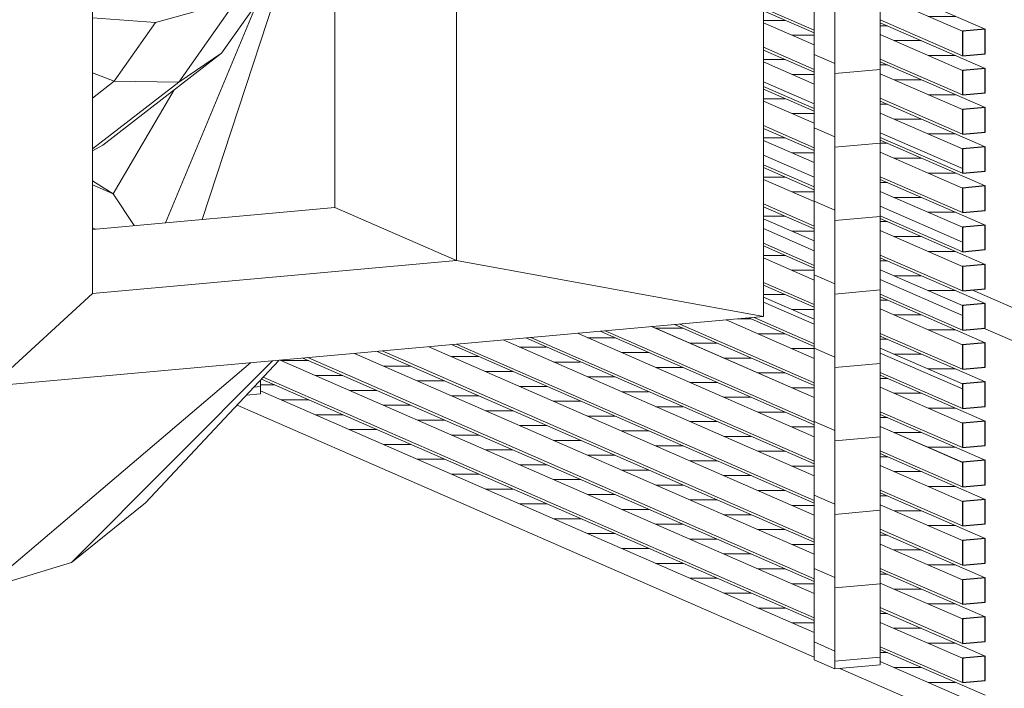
# Model space of a CAD drawing. Header units: millimetres. Extents: x -2180 to 91692, y -6418 to 21859.
# Tile 479 of 482: x 78170 to 80141, y 8389 to 9728. Entities that reach past the tile are written whole.
import ezdxf

# ---------------------------------------------------------------- set-up
doc = ezdxf.new("R2010")
doc.units = ezdxf.units.MM
for name, color, linetype, lineweight in [('Duct Fittings-1', 7, 'Continuous', 9), ('Ducts-1', 7, 'Continuous', 9), ('Generic Models', 7, 'Continuous', 9), ('Generic Models-2', 7, 'Continuous', 25), ('IfcCovering_INSULATION-1', 7, 'Continuous', 9), ('Roofs-2', 7, 'Continuous', 9), ('Walls', 7, 'Continuous', 9)]:
    doc.layers.add(name, color=color, linetype=linetype, lineweight=lineweight)
doc.layers.add('Generic Models-10', color=7, linetype='Continuous', lineweight=9, true_color=0x404040)

# ---------------------------------------------------------------- blocks, each defined once
blk = doc.blocks.new('Family - 3969-2248130-3D-kunsti lähteülesanne')
at = {"layer": 'IfcCovering_INSULATION-1'}
for p, q in [((19705, 10160), (19775.5, 10166.3)), ((19948.4, 10053.7), (19705, 10160)), ((19705, 9179.9), (19705, 10160)), ((19996.7, 10058), (19948.4, 10053.7)), ((19948.4, 10053.7), (19948.4, 9933.2)), ((20858.8, 10030.3), (20858.8, 10052.6)), ((19705, 9179.9), (19837.1, 9122.2))]:
    blk.add_line(p, q, dxfattribs=at)
blk = doc.blocks.new('BAKK-1-080-0801 - 3989-2248132-3D-kunsti lähteülesanne')
at = {"layer": 'Ducts-1'}
for p, q in [((20739.6, 10041.8), (20767.8, 10029.5)), ((20767.8, 10029.5), (20039.4, 9963.9)), ((20039.4, 9963.9), (19948.4, 10003.6)), ((20767.8, 9245.4), (20767.8, 9979.5)), ((20524.4, 9957.6), (20524.4, 9351.7)), ((20039.4, 9913.9), (20039.4, 9179.8)), ((20524.4, 9351.7), (20039.4, 9308)), ((20524.4, 9351.7), (20767.8, 9245.4)), ((20039.4, 9179.8), (20767.8, 9245.4))]:
    blk.add_line(p, q, dxfattribs=at)
blk = doc.blocks.new('DirectShapeType 3998 - 4023-2248134-3D-kunsti lähteülesanne')
at = {"layer": 'Duct Fittings-1'}
for p, q in [((19837.1, 9895.6), (21382.5, 10034.9)), ((20767.8, 10029.5), (21382.5, 10034.9)), ((21382.5, 10034.9), (21382.5, 9133.5)), ((20039.4, 9963.9), (20767.8, 10029.5)), ((20767.8, 9979.5), (20767.8, 9245.4)), ((19837.1, 9895.6), (20039.4, 9963.9)), ((19837.1, 8994.3), (19837.1, 9895.6)), ((20039.4, 9179.8), (20039.4, 9913.9)), ((20767.8, 9245.4), (20039.4, 9179.8)), ((21382.5, 9133.5), (20767.8, 9245.4)), ((20039.4, 9179.8), (19837.1, 8994.3)), ((21382.5, 9133.5), (19837.1, 8994.3))]:
    blk.add_line(p, q, dxfattribs=at)
blk = doc.blocks.new('Family - 19141-2248218-3D-kunsti lähteülesanne')
at = {"layer": 'IfcCovering_INSULATION-1'}
for p, q in [((19705, 10160), (19616, 9863.4)), ((19705, 10160), (19619.5, 9896.3)), ((19705, 10160), (19775.5, 10166.3)), ((19705, 9179.9), (19705, 10160)), ((19439.9, 9276.5), (19368.1, 9037.4)), ((19417.8, 9274.5), (19402.7, 9228)), ((19402.7, 9228), (19368.1, 9037.4)), ((19705, 9179.9), (19368.1, 9037.4)), ((19705, 9179.9), (19455.6, 8910.1)), ((19705, 9179.9), (19533.9, 8778.9)), ((19705, 9179.9), (19649.1, 8609.9)), ((19705, 9179.9), (19823.3, 8588.3)), ((19368.1, 9037.4), (19382.2, 8962.4)), ((20355.7, 9041), (19823.3, 8588.3)), ((20399.4, 9045), (19997.5, 8641.3)), ((20412.1, 9045.3), (20145.2, 8760.9)), ((19997.5, 8641.3), (20145.2, 8760.9)), ((19554.4, 8669.5), (19649.1, 8609.9)), ((19823.3, 8588.3), (19997.5, 8641.3)), ((19649.1, 8609.9), (19823.3, 8588.3))]:
    blk.add_line(p, q, dxfattribs=at)
blk = doc.blocks.new('DirectShapeType 19034 - 19209-2248220-3D-kunsti lähteülesanne')
at = {"layer": 'Duct Fittings-1'}
for p, q in [((20524.4, 9957.6), (20524.4, 9351.7)), ((20414.2, 9947.6), (20304.8, 9761)), ((20447.4, 9950.6), (20408.7, 9857.4)), ((20464, 9952.1), (20450, 9909.6)), ((20429.8, 9848.2), (20258.7, 9327.8)), ((20368.7, 9761.4), (20185.8, 9321.2)), ((20202.8, 9587), (20080.9, 9378.8)), ((20080.9, 9378.8), (20039.4, 9404.9)), ((20122.5, 9315.5), (20080.9, 9378.8)), ((20524.4, 9351.7), (20039.4, 9308))]:
    blk.add_line(p, q, dxfattribs=at)
blk = doc.blocks.new('Family - 25665-2248259-3D-kunsti lähteülesanne')
at = {"layer": 'Generic Models'}
for p, q in [((19636.9, 10408), (19576.2, 10356)), ((19528.4, 10221.1), (19576.2, 10356)), ((19554.4, 10324.9), (19576.2, 10356)), ((19518.4, 10297.1), (19554.4, 10324.9)), ((19457.9, 10273.2), (19530.5, 10306.5)), ((19531.6, 10304.4), (19518.4, 10297.1)), ((19427, 10266.6), (19473.6, 10276.6)), ((19466.8, 10274.9), (19473.6, 10276.6)), ((19395.4, 10259.6), (19427, 10266.6)), ((19435.2, 10260.6), (19427, 10266.6)), ((19507, 10208.3), (19474.5, 10232)), ((19507, 10208.3), (19513.7, 10209.8)), ((19513.7, 10209.8), (19520.1, 10212.7)), ((19520.1, 10212.7), (19525.2, 10216.7)), ((19528.4, 10221.1), (19525.2, 10216.7)), ((20441.6, 9864.9), (20462.1, 9922.7)), ((20297.7, 9660.4), (20441.6, 9864.9)), ((20327.9, 9767.4), (20441.6, 9864.9)), ((20327.9, 9767.4), (20165.6, 9722.1)), ((20039.4, 9731.5), (20165.6, 9722.1)), ((20297.7, 9660.4), (20060.2, 9476.7)), ((20039.4, 9465.1), (20060.2, 9476.7)), ((19457.7, 9275.8), (19468.2, 9278))]:
    blk.add_line(p, q, dxfattribs=at)
at = {"layer": 'IfcCovering_INSULATION-1'}
for p, q in [((19565.1, 10324.6), (19635.2, 10378.8)), ((19568.6, 10334.5), (19635.2, 10379.3)), ((19554.4, 10324.9), (19525.2, 10216.7)), ((19629.1, 10277.2), (19562.2, 10316.5)), ((19473.6, 10276.6), (19518.4, 10297.1)), ((19520.1, 10212.7), (19518.4, 10297.1)), ((19513.7, 10209.8), (19473.6, 10276.6)), ((19531, 10228.6), (19628.9, 10273.4)), ((19397.1, 10259.7), (19427.6, 10266.2)), ((19495.9, 10212.6), (19499.2, 10214.1)), ((20212, 9602.7), (20327.9, 9767.4)), ((20082.7, 9604.4), (20165.6, 9722.1)), ((20297.7, 9660.4), (20212, 9602.7)), ((20039.4, 9621.6), (20082.7, 9604.4)), ((20039.4, 9570.9), (20082.7, 9604.4)), ((20039.4, 9469.2), (20212, 9602.7)), ((20082.7, 9604.4), (20212, 9602.7))]:
    blk.add_line(p, q, dxfattribs=at)
blk = doc.blocks.new('katuse varjestus2 - katuse varjestus-2278579-3D-kunsti lähteülesanne')
at = {"layer": 'Generic Models-10'}
h = blk.add_hatch(dxfattribs=at)
h.set_pattern_fill('FP_118', color=256, style=0, pattern_type=2)
h.set_pattern_definition([(5.15, (-8468.72, 12021.01), (-0.0009, 147.0184), [])])
h.paths.add_polyline_path([(20347.2, 8976.1), (20375.7, 8978.6), (20375.7, 9006.5), (20354, 8983.4)], flags=0)
h.paths.add_polyline_path([(20284.7, 11218.8), (20375.7, 11227), (20375.7, 11337.3), (20284.7, 11329.1), (20284.7, 11223.5)], flags=0)
h = blk.add_hatch(dxfattribs=at)
h.set_pattern_fill('FP_98', color=256, style=0, pattern_type=2)
h.set_pattern_definition([(336.405, (53575.63, 119.49), (0.0007, 147.01774), [])])
h.paths.add_polyline_path([(21780.6, 8322.4), (21780.6, 8371.4), (21616.4, 8443.1), (21616.4, 8436.7), (21537.7, 8428.5), (21740.4, 8340)], flags=0)
h.paths.add_polyline_path([(21780.6, 8400.8), (21780.6, 8449.8), (21616.4, 8521.5), (21616.4, 8472.5), (21740.4, 8418.4)], flags=0)
h.paths.add_polyline_path([(21484, 8451.9), (21484, 8501), (20375.7, 8985), (20375.7, 8978.6), (20347.2, 8976.1), (20328.8, 8956.5), (21463.1, 8461.1)], flags=0)
h.paths.add_polyline_path([(21780.6, 8479.2), (21780.6, 8528.2), (21616.4, 8599.9), (21616.4, 8550.9), (21740.4, 8496.8)], flags=0)
h.paths.add_polyline_path([(21484, 8530.4), (21484, 8579.4), (20413, 9046.2), (20381, 9012.1), (21463.1, 8539.5)], flags=0)
h.paths.add_polyline_path([(21780.6, 8557.7), (21780.6, 8606.7), (21616.4, 8678.3), (21616.4, 8629.3), (21740.4, 8575.2)], flags=0)
h.paths.add_polyline_path([(21484, 8608.8), (21484, 8657.8), (20563.7, 9059.8), (20470.7, 9051.4), (21463.1, 8617.9)], flags=0)
h.paths.add_polyline_path([(21780.6, 8636.1), (21780.6, 8685.1), (21616.4, 8756.8), (21616.4, 8707.8), (21740.4, 8653.6)], flags=0)
h.paths.add_polyline_path([(21484, 8687.2), (21484, 8736.2), (20712.5, 9073.2), (20619.5, 9064.8), (21476.4, 8690.5)], flags=0)
h.paths.add_polyline_path([(21780.6, 8714.5), (21780.6, 8763.5), (21616.4, 8835.2), (21616.4, 8786.2), (21740.4, 8732)], flags=0)
h.paths.add_polyline_path([(21484, 8765.6), (21484, 8814.6), (20861.3, 9086.6), (20768.3, 9078.2), (21463.1, 8774.7)], flags=0)
h.paths.add_polyline_path([(21780.6, 8792.9), (21780.6, 8841.9), (21616.4, 8913.6), (21616.4, 8864.6), (21740.4, 8810.4)], flags=0)
h.paths.add_polyline_path([(21484, 8844), (21484, 8893), (21010.1, 9100), (20917.1, 9091.6), (21463.1, 8853.1)], flags=0)
h.paths.add_polyline_path([(21780.6, 8871.3), (21780.6, 8920.3), (21616.4, 8992), (21616.4, 8943), (21740.4, 8888.9)], flags=0)
h.paths.add_polyline_path([(21484, 8922.4), (21484, 8971.4), (21159, 9113.4), (21065.9, 9105), (21463.1, 8931.6)], flags=0)
h.paths.add_polyline_path([(21780.6, 8949.7), (21780.6, 8998.7), (21616.4, 9070.4), (21616.4, 9021.4), (21740.4, 8967.3)], flags=0)
h.paths.add_polyline_path([(21484, 9000.8), (21484, 9049.8), (21307.8, 9126.8), (21214.8, 9118.4), (21463.1, 9010)], flags=0)
h.paths.add_polyline_path([(21780.6, 9028.1), (21780.6, 9077.1), (21616.4, 9148.8), (21616.4, 9099.8), (21741.3, 9045.3)], flags=0)
h.paths.add_polyline_path([(21484, 9079.2), (21484, 9128.2), (21382.5, 9172.6), (21382.5, 9133.5), (21363.6, 9131.8), (21463.1, 9088.4)], flags=0)
h.paths.add_polyline_path([(21780.6, 9106.5), (21780.6, 9155.5), (21616.4, 9227.2), (21616.4, 9178.2), (21740.4, 9124.1)], flags=0)
h.paths.add_polyline_path([(21484, 9157.6), (21484, 9206.6), (21382.5, 9251), (21382.5, 9202), (21463.1, 9166.8)], flags=0)
h.paths.add_polyline_path([(21780.6, 9184.9), (21780.6, 9233.9), (21616.4, 9305.6), (21616.4, 9256.6), (21740.4, 9202.5)], flags=0)
h.paths.add_polyline_path([(21484, 9236), (21484, 9285), (21382.5, 9328.6), (21382.5, 9280.4), (21463.1, 9245.2)], flags=0)
h.paths.add_polyline_path([(21780.6, 9263.3), (21780.6, 9312.3), (21616.4, 9384), (21616.4, 9335), (21740.4, 9280.9)], flags=0)
h.paths.add_polyline_path([(21484, 9314.5), (21484, 9363.5), (21382.5, 9407.8), (21382.5, 9358.8), (21463.1, 9323.6)], flags=0)
h.paths.add_polyline_path([(21780.6, 9341.7), (21780.6, 9390.8), (21616.4, 9462.4), (21616.4, 9413.4), (21740.4, 9359.3)], flags=0)
h.paths.add_polyline_path([(21484, 9392.9), (21484, 9441.9), (21382.5, 9486.2), (21382.5, 9437.2), (21463.1, 9402)], flags=0)
h.paths.add_polyline_path([(21780.6, 9420.2), (21780.6, 9469.2), (21616.4, 9540.9), (21616.4, 9491.8), (21740.4, 9437.7)], flags=0)
h.paths.add_polyline_path([(21484, 9471.3), (21484, 9520.3), (21382.5, 9564.6), (21382.5, 9515.6), (21463.1, 9480.4)], flags=0)
h.paths.add_polyline_path([(21780.6, 9498.6), (21780.6, 9547.6), (21616.4, 9619.3), (21616.4, 9570.3), (21740.4, 9516.1)], flags=0)
h.paths.add_polyline_path([(21484, 9549.7), (21484, 9598.7), (21382.5, 9643), (21382.5, 9594), (21463.1, 9558.8)], flags=0)
h.paths.add_polyline_path([(21780.6, 9577), (21780.6, 9626), (21616.4, 9697.7), (21616.4, 9648.7), (21740.4, 9594.5)], flags=0)
h.paths.add_polyline_path([(21484, 9628.1), (21484, 9677.1), (21382.5, 9721.4), (21382.5, 9672.4), (21421.5, 9655.4)], flags=0)
h.paths.add_polyline_path([(21780.6, 9655.4), (21780.6, 9704.4), (21616.4, 9776.1), (21616.4, 9727.1), (21740.4, 9673)], flags=0)
h.paths.add_polyline_path([(21484, 9706.5), (21484, 9755.5), (21382.5, 9799.9), (21382.5, 9750.8), (21421.5, 9733.8)], flags=0)
h.paths.add_polyline_path([(21780.6, 9733.8), (21780.6, 9782.8), (21616.4, 9854.5), (21616.4, 9805.5), (21740.4, 9751.4)], flags=0)
h.paths.add_polyline_path([(21484, 9784.9), (21484, 9833.9), (21382.5, 9878.3), (21382.5, 9829.3), (21421.5, 9812.2)], flags=0)
h.paths.add_polyline_path([(21780.6, 9812.2), (21780.6, 9861.2), (21616.4, 9932.1), (21616.4, 9883.9), (21740.4, 9829.8)], flags=0)
h.paths.add_polyline_path([(21484, 9863.3), (21484, 9912.3), (21382.5, 9956.7), (21382.5, 9907.7), (21421.5, 9890.6)], flags=0)
h.paths.add_polyline_path([(21780.6, 9890.6), (21780.6, 9939.6), (21616.4, 10011.3), (21616.4, 9962.3), (21740.4, 9908.2)], flags=0)
h.paths.add_polyline_path([(21484, 9941.7), (21484, 9990.7), (21065, 10173.7), (21065, 10124.7), (21272.9, 10034), (21382.5, 10034.9), (21382.5, 9986.1), (21421.5, 9969)], flags=0)
h.paths.add_polyline_path([(21780.6, 9969), (21780.6, 10018), (21616.4, 10089.7), (21616.4, 10040.7), (21740.4, 9986.6)], flags=0)
h.paths.add_polyline_path([(21484, 10020.1), (21484, 10069.1), (21065, 10252.2), (21065, 10203.2), (21421.5, 10047.4)], flags=0)
h.paths.add_polyline_path([(20920.9, 10030.9), (21030.9, 10031.8), (20962.1, 10061.9), (20869.1, 10053.5), (20911.7, 10034.9)], flags=0)
h.paths.add_polyline_path([(21096.9, 10032.4), (21206.9, 10033.4), (21065, 10095.3), (21065, 10071.2), (21017.9, 10066.9), (21091.2, 10034.9)], flags=0)
h.paths.add_polyline_path([(21780.6, 10047.4), (21780.6, 10096.4), (21616.4, 10168.1), (21616.4, 10119.1), (21740.4, 10065)], flags=0)
h.paths.add_polyline_path([(21484, 10098.5), (21484, 10147.6), (21065, 10330.6), (21065, 10281.6), (21421.5, 10125.8)], flags=0)
h.paths.add_polyline_path([(21780.6, 10125.8), (21780.6, 10174.9), (21616.4, 10246.5), (21616.4, 10197.5), (21740.4, 10143.4)], flags=0)
h.paths.add_polyline_path([(21484, 10177), (21484, 10226), (21065, 10409), (21065, 10360), (21421.5, 10204.3)], flags=0)
h.paths.add_polyline_path([(21780.6, 10204.3), (21780.6, 10253.3), (21616.4, 10325), (21616.4, 10275.9), (21740.4, 10221.8)], flags=0)
h.paths.add_polyline_path([(21484, 10255.4), (21484, 10304.4), (21065, 10487.4), (21065, 10438.4), (21421.5, 10282.7)], flags=0)
h.paths.add_polyline_path([(21780.6, 10282.7), (21780.6, 10331.7), (21616.4, 10403.4), (21616.4, 10354.4), (21740.4, 10300.2)], flags=0)
h.paths.add_polyline_path([(21484, 10333.8), (21484, 10382.8), (21065, 10565.8), (21065, 10516.8), (21421.5, 10361.1)], flags=0)
h.paths.add_polyline_path([(21780.6, 10361.1), (21780.6, 10410.1), (21616.4, 10481.8), (21616.4, 10432.8), (21740.4, 10378.6)], flags=0)
h.paths.add_polyline_path([(21484, 10412.2), (21484, 10461.2), (21065, 10644.2), (21065, 10595.2), (21421.5, 10439.5)], flags=0)
h.paths.add_polyline_path([(21780.6, 10439.5), (21780.6, 10488.5), (21616.4, 10560.2), (21616.4, 10511.2), (21740.4, 10457.1)], flags=0)
h.paths.add_polyline_path([(21484, 10490.6), (21484, 10539.6), (21065, 10722.6), (21065, 10673.6), (21421.5, 10517.9)], flags=0)
h.paths.add_polyline_path([(21780.6, 10517.9), (21780.6, 10566.9), (21616.4, 10638.6), (21616.4, 10589.6), (21740.4, 10535.5)], flags=0)
h.paths.add_polyline_path([(21484, 10569), (21484, 10618), (21065, 10801), (21065, 10752), (21421.5, 10596.3)], flags=0)
h.paths.add_polyline_path([(21780.6, 10596.3), (21780.6, 10645.3), (21616.4, 10717), (21616.4, 10668), (21740.4, 10613.9)], flags=0)
h.paths.add_polyline_path([(21484, 10647.4), (21484, 10696.4), (21065, 10879.4), (21065, 10830.4), (21421.5, 10674.7)], flags=0)
h.paths.add_polyline_path([(21780.6, 10674.7), (21780.6, 10723.7), (21616.4, 10795.4), (21616.4, 10746.4)], flags=0)
h.paths.add_polyline_path([(21484, 10725.8), (21484, 10774.8), (21065, 10957.8), (21065, 10908.8), (21343.5, 10787.2)], flags=0)
h.paths.add_polyline_path([(21484, 10804.2), (21484, 10805.3), (21575.1, 10813.5), (21065, 11036.3), (21065, 10987.2), (21482.1, 10805.1)], flags=0)
h.paths.add_polyline_path([(20375.7, 11227), (20436.4, 11232.4), (20375.7, 11258.9), (20375.7, 11248.4)], flags=0)
h.paths.add_polyline_path([(20492.2, 11237.5), (20585.2, 11245.8), (20375.7, 11337.3), (20375.7, 11288.3), (20486.9, 11239.8)], flags=0)
h = blk.add_hatch(dxfattribs=at)
h.set_pattern_fill('FP_116', color=256, style=0, pattern_type=2)
h.set_pattern_definition([(336.405, (53484.58, 111.28), (0.0007, 147.01774), [])])
h.paths.add_polyline_path([(21525.4, 8428.5), (21525.4, 10787.2), (21484, 10804.2), (21484, 8446.6)], flags=0)
h = blk.add_hatch(dxfattribs=at)
h.set_pattern_fill('FP_117', color=256, style=0, pattern_type=2)
h.set_pattern_definition([(5.15, (-7228.01, 11479.1), (-0.0009, 147.0184), [])])
h.paths.add_polyline_path([(21525.4, 8428.5), (21616.4, 8436.7), (21616.4, 10795.4), (21525.4, 10786.2), (21525.4, 8433.9)], flags=0)
h = blk.add_hatch(dxfattribs=at)
h.set_pattern_fill('FP_99', color=256, style=0, pattern_type=2)
h.set_pattern_definition([(0, (24731.177, -6860.857), (0, 29.76), [])])
h.paths.add_polyline_path([(21780.6, 9626), (21826.1, 9630.1), (21616.4, 9721.7), (21616.4, 9697.7), (21740.4, 9643.6)], flags=0)
h.paths.add_polyline_path([(21484, 9755.5), (21484, 9779.5), (21382.5, 9823.8), (21382.5, 9799.9), (21421.5, 9782.8)], flags=0)
h.paths.add_polyline_path([(20858.8, 10030.3), (20908.6, 10030.8), (20858.8, 10052.6), (20858.8, 10034.9)], flags=0)
h = blk.add_hatch(dxfattribs=at)
h.set_pattern_fill('FP_96', color=256, style=0, pattern_type=2)
h.set_pattern_definition([(0, (24731.177, -6782.448), (0, 29.76), [])])
h.paths.add_polyline_path([(21780.6, 9704.4), (21826.1, 9708.5), (21616.4, 9800.1), (21616.4, 9776.1), (21740.4, 9722)], flags=0)
h.paths.add_polyline_path([(21484, 9833.9), (21484, 9857.9), (21382.5, 9902.2), (21382.5, 9878.3), (21421.5, 9861.2)], flags=0)
h.paths.add_polyline_path([(21030.9, 10031.8), (21084.8, 10032.3), (21007.6, 10066), (20962.1, 10061.9), (21023.9, 10034.9)], flags=0)
h = blk.add_hatch(dxfattribs=at)
h.set_pattern_fill('FP_100', color=256, style=0, pattern_type=2)
h.set_pattern_definition([(0, (24731.177, -6939.267), (0, 29.76), [])])
h.paths.add_polyline_path([(21780.6, 9547.6), (21826.1, 9551.7), (21616.4, 9643.3), (21616.4, 9619.3), (21740.4, 9565.1)], flags=0)
h.paths.add_polyline_path([(21484, 9677.1), (21484, 9701.1), (21382.5, 9745.4), (21382.5, 9721.4), (21421.5, 9704.4)], flags=0)
h = blk.add_hatch(dxfattribs=at)
h.set_pattern_fill('FP_101', color=256, style=0, pattern_type=2)
h.set_pattern_definition([(0, (24731.177, -7017.677), (0, 29.76), [])])
h.paths.add_polyline_path([(21780.6, 9469.2), (21826.1, 9473.3), (21616.4, 9564.8), (21616.4, 9540.9), (21740.4, 9486.7)], flags=0)
h.paths.add_polyline_path([(21484, 9598.7), (21484, 9622.7), (21382.5, 9667), (21382.5, 9643), (21421.5, 9626)], flags=0)
h = blk.add_hatch(dxfattribs=at)
h.set_pattern_fill('FP_102', color=256, style=0, pattern_type=2)
h.set_pattern_definition([(0, (24731.177, -7096.086), (0, 29.76), [])])
h.paths.add_polyline_path([(21780.6, 9390.8), (21826.1, 9394.9), (21616.4, 9486.4), (21616.4, 9462.4), (21740.4, 9408.3)], flags=0)
h.paths.add_polyline_path([(21484, 9520.3), (21484, 9544.3), (21382.5, 9588.6), (21382.5, 9564.6), (21463.1, 9529.4)], flags=0)
h = blk.add_hatch(dxfattribs=at)
h.set_pattern_fill('FP_103', color=256, style=0, pattern_type=2)
h.set_pattern_definition([(0, (24731.177, -7174.496), (0, 29.76), [])])
h.paths.add_polyline_path([(21780.6, 9312.3), (21826.1, 9316.4), (21616.4, 9408), (21616.4, 9384), (21740.4, 9329.9)], flags=0)
h.paths.add_polyline_path([(21484, 9441.9), (21484, 9465.9), (21382.5, 9510.2), (21382.5, 9486.2), (21463.1, 9451)], flags=0)
h = blk.add_hatch(dxfattribs=at)
h.set_pattern_fill('FP_104', color=256, style=0, pattern_type=2)
h.set_pattern_definition([(0, (24731.177, -7252.906), (0, 29.76), [])])
h.paths.add_polyline_path([(21780.6, 9233.9), (21826.1, 9238), (21616.4, 9329.6), (21616.4, 9305.6), (21740.4, 9251.5)], flags=0)
h.paths.add_polyline_path([(21484, 9363.5), (21484, 9387.4), (21382.5, 9431.8), (21382.5, 9407.8), (21463.1, 9372.6)], flags=0)
h = blk.add_hatch(dxfattribs=at)
h.set_pattern_fill('FP_105', color=256, style=0, pattern_type=2)
h.set_pattern_definition([(0, (24731.177, -7331.316), (0, 29.76), [])])
h.paths.add_polyline_path([(21780.6, 9155.5), (21826.1, 9159.6), (21616.4, 9251.2), (21616.4, 9227.2), (21740.4, 9173.1)], flags=0)
h.paths.add_polyline_path([(21484, 9285), (21484, 9309), (21382.5, 9353.4), (21382.5, 9329.4), (21463.1, 9294.2)], flags=0)
h = blk.add_hatch(dxfattribs=at)
h.set_pattern_fill('FP_106', color=256, style=0, pattern_type=2)
h.set_pattern_definition([(0, (24731.177, -7409.725), (0, 29.76), [])])
h.paths.add_polyline_path([(21780.6, 9077.1), (21826.1, 9081.2), (21616.4, 9172.8), (21616.4, 9148.8), (21740.4, 9094.7)], flags=0)
h.paths.add_polyline_path([(21484, 9206.6), (21484, 9230.6), (21382.5, 9275), (21382.5, 9251), (21463.1, 9215.8)], flags=0)
h = blk.add_hatch(dxfattribs=at)
h.set_pattern_fill('FP_107', color=256, style=0, pattern_type=2)
h.set_pattern_definition([(0, (24731.177, -7488.135), (0, 29.76), [])])
h.paths.add_polyline_path([(21780.6, 8998.7), (21826.1, 9002.8), (21616.4, 9094.4), (21616.4, 9070.4), (21740.4, 9016.3)], flags=0)
h.paths.add_polyline_path([(21484, 9128.2), (21484, 9152.2), (21382.5, 9196.6), (21382.5, 9172.6), (21463.1, 9137.4)], flags=0)
h = blk.add_hatch(dxfattribs=at)
h.set_pattern_fill('FP_108', color=256, style=0, pattern_type=2)
h.set_pattern_definition([(0, (24731.177, -7566.545), (0, 29.76), [])])
h.paths.add_polyline_path([(21780.6, 8920.3), (21826.1, 8924.4), (21616.4, 9016), (21616.4, 8992), (21740.4, 8937.9)], flags=0)
h.paths.add_polyline_path([(21484, 9049.8), (21484, 9073.8), (21353.3, 9130.9), (21307.8, 9126.8), (21463.1, 9059)], flags=0)
h = blk.add_hatch(dxfattribs=at)
h.set_pattern_fill('FP_109', color=256, style=0, pattern_type=2)
h.set_pattern_definition([(0, (24731.177, -7644.954), (0, 29.76), [])])
h.paths.add_polyline_path([(21780.6, 8841.9), (21826.1, 8846), (21616.4, 8937.6), (21616.4, 8913.6), (21740.4, 8859.5)], flags=0)
h.paths.add_polyline_path([(21484, 8971.4), (21484, 8995.4), (21204.5, 9117.5), (21159, 9113.4), (21463.1, 8980.6)], flags=0)
h = blk.add_hatch(dxfattribs=at)
h.set_pattern_fill('FP_97', color=256, style=0, pattern_type=2)
h.set_pattern_definition([(0, (24731.177, -7801.774), (0, 29.76), [])])
h.paths.add_polyline_path([(21780.6, 8685.1), (21826.1, 8689.2), (21616.4, 8780.7), (21616.4, 8756.8), (21740.4, 8702.6)], flags=0)
h.paths.add_polyline_path([(21484, 8814.6), (21484, 8838.6), (20905.3, 9090.5), (20861.3, 9086.6), (21463.1, 8823.7)], flags=0)
h = blk.add_hatch(dxfattribs=at)
h.set_pattern_fill('FP_110', color=256, style=0, pattern_type=2)
h.set_pattern_definition([(0, (24731.177, -7723.364), (0, 29.76), [])])
h.paths.add_polyline_path([(21780.6, 8763.5), (21826.1, 8767.6), (21616.4, 8859.2), (21616.4, 8835.2), (21740.4, 8781)], flags=0)
h.paths.add_polyline_path([(21484, 8893), (21484, 8917), (21055.7, 9104.1), (21010.1, 9100), (21463.1, 8902.1)], flags=0)
h = blk.add_hatch(dxfattribs=at)
h.set_pattern_fill('FP_111', color=256, style=0, pattern_type=2)
h.set_pattern_definition([(0, (24731.177, -7880.183), (0, 29.76), [])])
h.paths.add_polyline_path([(21780.6, 8606.7), (21826.1, 8610.8), (21616.4, 8702.3), (21616.4, 8678.3), (21740.4, 8624.2)], flags=0)
h.paths.add_polyline_path([(21484, 8736.2), (21484, 8760.2), (20758, 9077.3), (20712.5, 9073.2), (21463.1, 8745.3)], flags=0)
h = blk.add_hatch(dxfattribs=at)
h.set_pattern_fill('FP_113', color=256, style=0, pattern_type=2)
h.set_pattern_definition([(0, (24731.177, -8037.003), (0, 29.76), [])])
h.paths.add_polyline_path([(21780.6, 8449.8), (21826.1, 8453.9), (21616.4, 8545.5), (21616.4, 8521.5), (21740.4, 8467.4)], flags=0)
h.paths.add_polyline_path([(21484, 8579.4), (21484, 8603.3), (20460.4, 9050.4), (20414.9, 9046.3), (21463.1, 8588.5)], flags=0)
h = blk.add_hatch(dxfattribs=at)
h.set_pattern_fill('FP_112', color=256, style=0, pattern_type=2)
h.set_pattern_definition([(0, (24731.177, -7958.593), (0, 29.76), [])])
h.paths.add_polyline_path([(21780.6, 8528.2), (21826.1, 8532.4), (21616.4, 8623.9), (21616.4, 8599.9), (21740.4, 8545.8)], flags=0)
h.paths.add_polyline_path([(21484, 8657.8), (21484, 8681.8), (20609.2, 9063.9), (20563.7, 9059.8), (21463.1, 8666.9)], flags=0)
h = blk.add_hatch(dxfattribs=at)
h.set_pattern_fill('FP_114', color=256, style=0, pattern_type=2)
h.set_pattern_definition([(0, (24731.177, -8115.412), (0, 29.76), [])])
h.paths.add_polyline_path([(21780.6, 8371.4), (21826.1, 8375.5), (21616.4, 8467.1), (21616.4, 8443.1), (21740.4, 8389)], flags=0)
h.paths.add_polyline_path([(21484, 8501), (21484, 8524.9), (20377.4, 9008.3), (20375.7, 9006.5), (20375.7, 8985), (21463.1, 8510.1)], flags=0)
at = {"layer": 'Generic Models'}
for p, q in [((21484, 10805.3), (21484, 8446.6)), ((21525.4, 8428.5), (21525.4, 10787.2)), ((21616.4, 8436.7), (21616.4, 10795.4)), ((21616.4, 9800.1), (21826.1, 9708.5)), ((21780.6, 9704.4), (21616.4, 9776.1)), ((21382.5, 9750.8), (21484, 9706.5)), ((21382.5, 9745.4), (21484, 9701.1)), ((21484, 9677.1), (21382.5, 9721.4)), ((21616.4, 9727.1), (21780.6, 9655.4)), ((21616.4, 9721.7), (21826.1, 9630.1)), ((21780.6, 9626), (21616.4, 9697.7)), ((21382.5, 9672.4), (21484, 9628.1)), ((21382.5, 9667), (21484, 9622.7)), ((21484, 9598.7), (21382.5, 9643)), ((21616.4, 9648.7), (21780.6, 9577)), ((21616.4, 9643.3), (21826.1, 9551.7)), ((21780.6, 9547.6), (21616.4, 9619.3)), ((21382.5, 9594), (21484, 9549.7)), ((21382.5, 9588.6), (21484, 9544.3)), ((21484, 9520.3), (21382.5, 9564.6)), ((21616.4, 9570.3), (21780.6, 9498.6)), ((21616.4, 9564.8), (21826.1, 9473.3)), ((21780.6, 9469.2), (21616.4, 9540.9)), ((21382.5, 9515.6), (21484, 9471.3)), ((21382.5, 9510.2), (21484, 9465.9)), ((21484, 9441.9), (21382.5, 9486.2)), ((21616.4, 9491.8), (21780.6, 9420.2)), ((21616.4, 9486.4), (21826.1, 9394.9)), ((21780.6, 9390.8), (21616.4, 9462.4)), ((21382.5, 9437.2), (21484, 9392.9)), ((21382.5, 9431.8), (21484, 9387.4)), ((21484, 9363.5), (21382.5, 9407.8)), ((21616.4, 9413.4), (21780.6, 9341.7)), ((21616.4, 9408), (21826.1, 9316.4)), ((21780.6, 9312.3), (21616.4, 9384)), ((21382.5, 9358.8), (21484, 9314.5)), ((21382.5, 9353.4), (21484, 9309)), ((21484, 9285), (21382.5, 9329.4)), ((21616.4, 9335), (21780.6, 9263.3)), ((21616.4, 9329.6), (21826.1, 9238)), ((21780.6, 9233.9), (21616.4, 9305.6)), ((21382.5, 9280.4), (21484, 9236)), ((21382.5, 9275), (21484, 9230.6)), ((21484, 9206.6), (21382.5, 9251)), ((21616.4, 9256.6), (21780.6, 9184.9)), ((21616.4, 9251.2), (21826.1, 9159.6)), ((21780.6, 9155.5), (21616.4, 9227.2)), ((21382.5, 9202), (21484, 9157.6)), ((21382.5, 9196.6), (21484, 9152.2)), ((21484, 9128.2), (21382.5, 9172.6)), ((21616.4, 9178.2), (21780.6, 9106.5)), ((21616.4, 9172.8), (21826.1, 9081.2)), ((21780.6, 9077.1), (21616.4, 9148.8)), ((21484, 9049.8), (21307.8, 9126.8)), ((21353.3, 9130.9), (21484, 9073.8)), ((21363.6, 9131.8), (21484, 9079.2)), ((21484, 8971.4), (21159, 9113.4)), ((21204.5, 9117.5), (21484, 8995.4)), ((21214.8, 9118.4), (21484, 9000.8)), ((21484, 8814.6), (20861.3, 9086.6)), ((20906.8, 9090.7), (21484, 8838.6)), ((20917.1, 9091.6), (21484, 8844)), ((21484, 8893), (21010.1, 9100)), ((21055.7, 9104.1), (21484, 8917)), ((21065.9, 9105), (21484, 8922.4)), ((21616.4, 9099.8), (21780.6, 9028.1)), ((21616.4, 9094.4), (21826.1, 9002.8)), ((21484, 8736.2), (20712.5, 9073.2)), ((20758, 9077.3), (21484, 8760.2)), ((20768.3, 9078.2), (21484, 8765.6)), ((21780.6, 8998.7), (21616.4, 9070.4)), ((20460.4, 9050.4), (21484, 8603.3)), ((20470.7, 9051.4), (21484, 8608.8)), ((21484, 8657.8), (20563.7, 9059.8)), ((20609.2, 9063.9), (21484, 8681.8)), ((20619.5, 9064.8), (21484, 8687.2)), ((21484, 8579.4), (20414.9, 9046.3)), ((20377.4, 9008.3), (21484, 8524.9)), ((20381, 9012.1), (21484, 8530.4)), ((21616.4, 9021.4), (21780.6, 8949.7)), ((21616.4, 9016), (21826.1, 8924.4)), ((20375.7, 8978.6), (20375.7, 9006.5)), ((21780.6, 8920.3), (21616.4, 8992)), ((20375.7, 8978.6), (20347.2, 8976.1)), ((21484, 8501), (20375.7, 8985)), ((20328.8, 8956.5), (21484, 8451.9)), ((21616.4, 8943), (21780.6, 8871.3)), ((21616.4, 8937.6), (21826.1, 8846)), ((21780.6, 8841.9), (21616.4, 8913.6)), ((21616.4, 8864.6), (21780.6, 8792.9)), ((21616.4, 8859.2), (21826.1, 8767.6)), ((21780.6, 8763.5), (21616.4, 8835.2)), ((21616.4, 8786.2), (21780.6, 8714.5)), ((21616.4, 8780.7), (21826.1, 8689.2)), ((21780.6, 8685.1), (21616.4, 8756.8)), ((21616.4, 8707.8), (21780.6, 8636.1)), ((21616.4, 8702.3), (21826.1, 8610.8)), ((21780.6, 8606.7), (21616.4, 8678.3)), ((21616.4, 8629.3), (21780.6, 8557.7)), ((21616.4, 8623.9), (21826.1, 8532.4)), ((21780.6, 8528.2), (21616.4, 8599.9)), ((21616.4, 8550.9), (21780.6, 8479.2)), ((21616.4, 8545.5), (21826.1, 8453.9)), ((21780.6, 8449.8), (21616.4, 8521.5)), ((21616.4, 8472.5), (21780.6, 8400.8)), ((21616.4, 8467.1), (21826.1, 8375.5)), ((21525.4, 8428.5), (21484, 8446.6)), ((21616.4, 8436.7), (21525.4, 8428.5)), ((21780.6, 8371.4), (21616.4, 8443.1)), ((21535.6, 8429.4), (21780.6, 8322.4))]:
    blk.add_line(p, q, dxfattribs=at)
at = {"layer": 'Generic Models-2'}
for p, q in [((21826.1, 9708.5), (21780.6, 9704.4)), ((21780.6, 9704.4), (21780.6, 9655.4)), ((21826.1, 9659.5), (21826.1, 9708.5)), ((21780.6, 9655.4), (21826.1, 9659.5)), ((21826.1, 9630.1), (21780.6, 9626)), ((21780.6, 9626), (21780.6, 9577)), ((21826.1, 9581.1), (21826.1, 9630.1)), ((21780.6, 9577), (21826.1, 9581.1)), ((21826.1, 9551.7), (21780.6, 9547.6)), ((21780.6, 9547.6), (21780.6, 9498.6)), ((21826.1, 9502.7), (21826.1, 9551.7)), ((21780.6, 9498.6), (21826.1, 9502.7)), ((21826.1, 9473.3), (21780.6, 9469.2)), ((21780.6, 9469.2), (21780.6, 9420.2)), ((21826.1, 9424.3), (21826.1, 9473.3)), ((21780.6, 9420.2), (21826.1, 9424.3)), ((21826.1, 9394.9), (21780.6, 9390.8)), ((21780.6, 9390.8), (21780.6, 9341.7)), ((21826.1, 9345.9), (21826.1, 9394.9)), ((21780.6, 9341.7), (21826.1, 9345.9)), ((21826.1, 9316.4), (21780.6, 9312.3)), ((21780.6, 9312.3), (21780.6, 9263.3)), ((21826.1, 9267.4), (21826.1, 9316.4)), ((21780.6, 9263.3), (21826.1, 9267.4)), ((21826.1, 9238), (21780.6, 9233.9)), ((21780.6, 9233.9), (21780.6, 9184.9)), ((21826.1, 9189), (21826.1, 9238)), ((21780.6, 9184.9), (21826.1, 9189)), ((21826.1, 9159.6), (21780.6, 9155.5)), ((21780.6, 9155.5), (21780.6, 9106.5)), ((21826.1, 9110.6), (21826.1, 9159.6)), ((21780.6, 9106.5), (21826.1, 9110.6)), ((21826.1, 9081.2), (21780.6, 9077.1)), ((21780.6, 9077.1), (21780.6, 9028.1)), ((21826.1, 9032.2), (21826.1, 9081.2)), ((21780.6, 9028.1), (21826.1, 9032.2)), ((21826.1, 9002.8), (21780.6, 8998.7)), ((21780.6, 8998.7), (21780.6, 8949.7)), ((21826.1, 8953.8), (21826.1, 9002.8)), ((21780.6, 8949.7), (21826.1, 8953.8)), ((21826.1, 8924.4), (21780.6, 8920.3)), ((21780.6, 8920.3), (21780.6, 8871.3)), ((21826.1, 8875.4), (21826.1, 8924.4)), ((21780.6, 8871.3), (21826.1, 8875.4)), ((21826.1, 8846), (21780.6, 8841.9)), ((21780.6, 8841.9), (21780.6, 8792.9)), ((21826.1, 8797), (21826.1, 8846)), ((21780.6, 8792.9), (21826.1, 8797)), ((21826.1, 8767.6), (21780.6, 8763.5)), ((21780.6, 8763.5), (21780.6, 8714.5)), ((21826.1, 8718.6), (21826.1, 8767.6)), ((21780.6, 8714.5), (21826.1, 8718.6)), ((21826.1, 8689.2), (21780.6, 8685.1)), ((21780.6, 8685.1), (21780.6, 8636.1)), ((21826.1, 8640.2), (21826.1, 8689.2)), ((21780.6, 8636.1), (21826.1, 8640.2)), ((21826.1, 8610.8), (21780.6, 8606.7)), ((21780.6, 8606.7), (21780.6, 8557.7)), ((21826.1, 8561.8), (21826.1, 8610.8)), ((21780.6, 8557.7), (21826.1, 8561.8)), ((21826.1, 8532.4), (21780.6, 8528.2)), ((21780.6, 8528.2), (21780.6, 8479.2)), ((21826.1, 8483.3), (21826.1, 8532.4)), ((21780.6, 8479.2), (21826.1, 8483.3)), ((21826.1, 8453.9), (21780.6, 8449.8)), ((21780.6, 8449.8), (21780.6, 8400.8)), ((21826.1, 8404.9), (21826.1, 8453.9)), ((21780.6, 8400.8), (21826.1, 8404.9))]:
    blk.add_line(p, q, dxfattribs=at)

msp = doc.modelspace()

# ---------------------------------------------------------------- linework, layer by layer
at = {"layer": 'Ducts-1'}
for p, q in [((78315.3, 9404.9), (78356.7, 9378.8)), ((78315.3, 9396.9), (78356.7, 9378.8)), ((78356.7, 9378.8), (78398.4, 9315.5)), ((78315.3, 9311.3), (78321.6, 9308.6))]:
    msp.add_line(p, q, dxfattribs=at)
at = {"layer": 'IfcCovering_INSULATION-1'}
for p, q in [((78421.1, 8760.9), (78273.4, 8641.3)), ((78273.4, 8641.3), (78099.2, 8588.3))]:
    msp.add_line(p, q, dxfattribs=at)
at = {"layer": 'Roofs-2'}
msp.add_line((81775.4, 8378.2), (80099, 9110.4), dxfattribs=at)
at = {"layer": 'Walls'}
msp.add_line((80075.8, 9186.7), (81290.1, 8656.3), dxfattribs=at)

# ---------------------------------------------------------------- block references
at = {"layer": 'Duct Fittings-1'}
for name in ['DirectShapeType 3998 - 4023-2248134-3D-kunsti lähteülesanne', 'DirectShapeType 19034 - 19209-2248220-3D-kunsti lähteülesanne']:
    msp.add_blockref(name, (58275.9, 0), dxfattribs=at)
at = {"layer": 'Ducts-1'}
msp.add_blockref('BAKK-1-080-0801 - 3989-2248132-3D-kunsti lähteülesanne', (58275.9, 0), dxfattribs=at)
at = {"layer": 'Generic Models'}
for name in ['katuse varjestus2 - katuse varjestus-2278579-3D-kunsti lähteülesanne', 'Family - 19141-2248218-3D-kunsti lähteülesanne', 'Family - 3969-2248130-3D-kunsti lähteülesanne']:
    msp.add_blockref(name, (58275.9, 0), dxfattribs=at)
at = {"layer": 'IfcCovering_INSULATION-1'}
msp.add_blockref('Family - 25665-2248259-3D-kunsti lähteülesanne', (58275.9, 0), dxfattribs=at)

doc.saveas('drawing.dxf')
